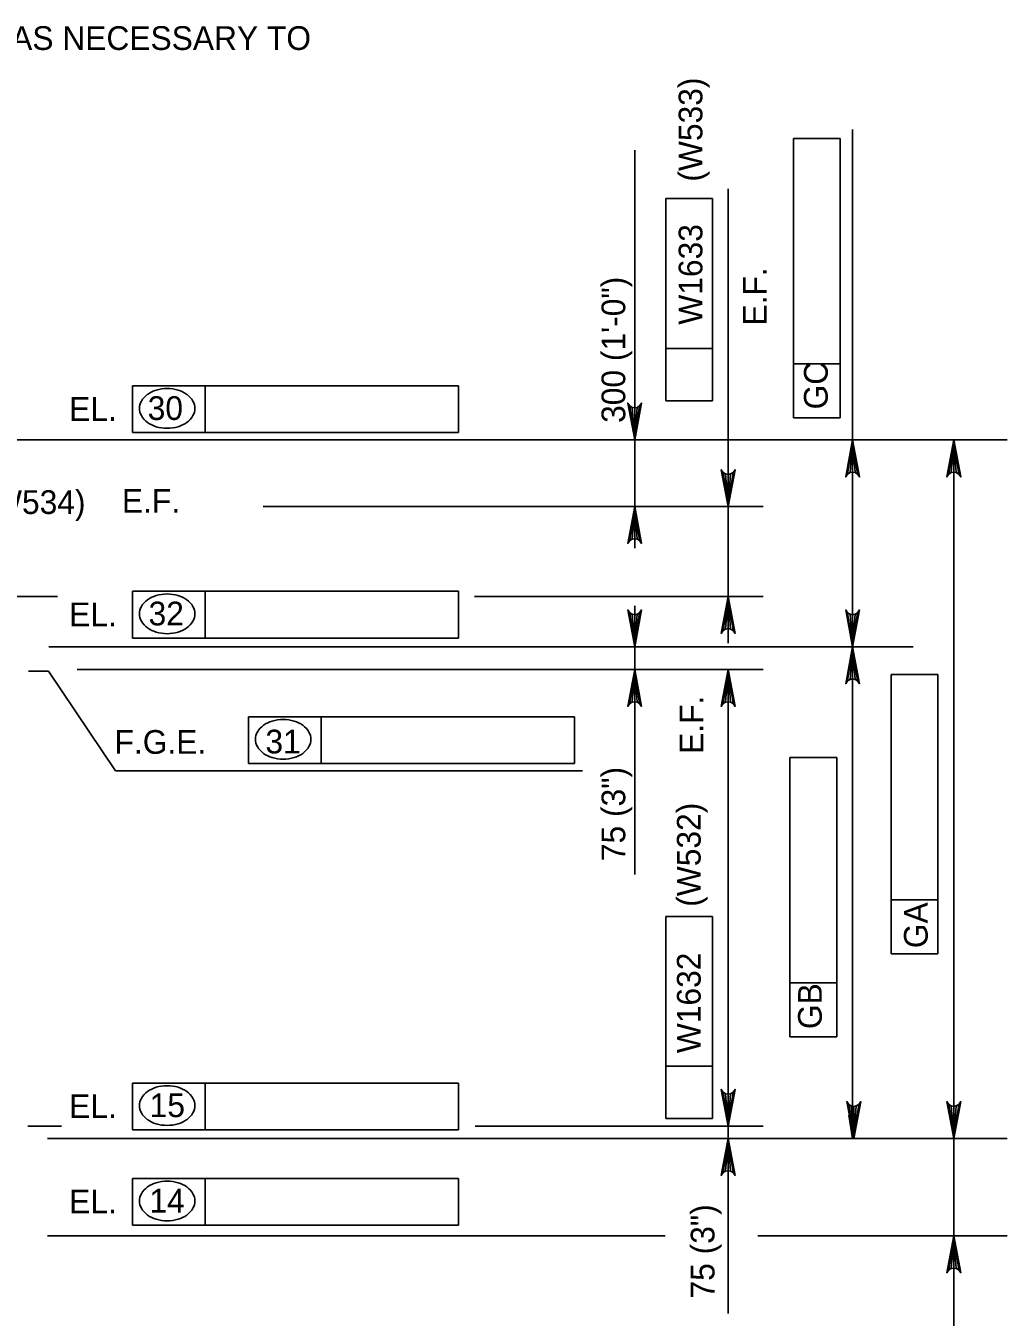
# Model space of a CAD drawing. Extents: x 638340 to 640241, y 295465 to 298435.
# Drawn here: x 638904.7 to 639028.8, y 296169.9 to 296333.1 of the extents above; entities that cross this region are included whole.
import ezdxf

# ---------------------------------------------------------------- set-up
doc = ezdxf.new("R2010")
doc.units = 0
doc.layers.add('3', color=7, linetype='Continuous')
doc.layers.add('4', color=7, linetype='Continuous')

msp = doc.modelspace()

# ---------------------------------------------------------------- linework, layer by layer
at = {"layer": '3'}
msp.add_line((638905.06, 296251.54), (638907.6, 296251.54), dxfattribs=at)
at = {"layer": '4'}
for p, q in [((639001.77, 296283.56), (639001.77, 296318.86)), ((639001.77, 296318.86), (639007.67, 296318.86)), ((639007.67, 296318.86), (639007.67, 296283.56)), ((639009.23, 296257.57), (639009.23, 296320)), ((638981.68, 296267.07), (638981.68, 296317.4)), ((638993.49, 296282.98), (638993.49, 296312.5)), ((638985.6, 296285.72), (638985.6, 296311.26)), ((638985.6, 296311.26), (638991.51, 296311.26)), ((638991.51, 296311.26), (638991.51, 296285.72)), ((638991.51, 296292.31), (638985.6, 296292.31)), ((639007.67, 296290.4), (639001.77, 296290.4)), ((638918.21, 296287.6), (638959.43, 296287.6)), ((638918.21, 296281.69), (638918.21, 296287.6)), ((638927.39, 296281.69), (638927.39, 296287.6)), ((638959.43, 296287.6), (638959.43, 296281.69)), ((638991.51, 296285.72), (638985.6, 296285.72)), ((638993.49, 296275.3), (638993.49, 296282.98)), ((639007.67, 296283.56), (639001.77, 296283.56)), ((638959.43, 296281.69), (638918.21, 296281.69)), ((638835.71, 296280.76), (639028.76, 296280.76)), ((639006.77, 296280.76), (639013.66, 296280.76)), ((639015.68, 296280.76), (639026.44, 296280.76)), ((639022.01, 296192.49), (639022.01, 296280.76)), ((638934.73, 296272.35), (638997.92, 296272.35)), ((638993.49, 296260.98), (638993.49, 296272.35)), ((638918.21, 296261.64), (638959.43, 296261.64)), ((638918.21, 296255.73), (638918.21, 296261.64)), ((638927.39, 296255.73), (638927.39, 296261.64)), ((638959.43, 296261.64), (638959.43, 296255.73)), ((638894.75, 296260.98), (638908.73, 296260.98)), ((638961.44, 296260.98), (638997.92, 296260.98)), ((638981.68, 296225.83), (638981.68, 296259.81)), ((638993.49, 296258.03), (638993.49, 296255.07)), ((638959.43, 296255.73), (638918.21, 296255.73)), ((638907.62, 296254.62), (639016.89, 296254.62)), ((639003.88, 296254.62), (639013.66, 296254.62)), ((638911.2, 296251.75), (638997.92, 296251.75)), ((639009.23, 296195.44), (639009.23, 296251.67)), ((638907.6, 296251.54), (638916.07, 296238.94)), ((639014.1, 296215.82), (639014.1, 296251.12)), ((639014.1, 296251.12), (639020, 296251.12)), ((639020, 296251.12), (639020, 296215.82)), ((638993.49, 296170.39), (638993.49, 296248.8)), ((638932.87, 296239.87), (638932.87, 296245.78)), ((638932.87, 296245.78), (638974.09, 296245.78)), ((638942.04, 296239.87), (638942.04, 296245.78)), ((638974.09, 296245.78), (638974.09, 296239.87)), ((639001.31, 296205.33), (639001.31, 296240.63)), ((639001.31, 296240.63), (639007.22, 296240.63)), ((639007.22, 296240.63), (639007.22, 296205.33)), ((638916.07, 296238.94), (638975.09, 296238.94)), ((638974.09, 296239.87), (638932.87, 296239.87)), ((639020, 296222.66), (639014.1, 296222.66)), ((638985.6, 296195.01), (638985.6, 296220.55)), ((638985.6, 296220.55), (638991.51, 296220.55)), ((638991.51, 296220.55), (638991.51, 296195.01)), ((639020, 296215.82), (639014.1, 296215.82)), ((639007.22, 296212.17), (639001.31, 296212.17)), ((639007.22, 296205.33), (639001.31, 296205.33)), ((638991.51, 296201.61), (638985.6, 296201.61)), ((638918.21, 296199.49), (638959.43, 296199.49)), ((638918.21, 296193.59), (638918.21, 296199.49)), ((638927.39, 296193.59), (638927.39, 296199.49)), ((638959.43, 296199.49), (638959.43, 296193.59)), ((638991.51, 296195.01), (638985.6, 296195.01)), ((638904.98, 296194.03), (638909.25, 296194.03)), ((638959.43, 296193.59), (638918.21, 296193.59)), ((638961.5, 296194.03), (638997.92, 296194.03)), ((638907.46, 296192.49), (639028.76, 296192.49)), ((639003.88, 296192.49), (639013.66, 296192.49)), ((639015.68, 296192.49), (639026.44, 296192.49)), ((639020.54, 296192.49), (639017.58, 296192.49)), ((639022.01, 296192.49), (639022.01, 296180.18)), ((638918.21, 296187.44), (638959.43, 296187.44)), ((638918.21, 296181.53), (638918.21, 296187.44)), ((638927.39, 296181.53), (638927.39, 296187.44)), ((638959.43, 296187.44), (638959.43, 296181.53)), ((638959.43, 296181.53), (638918.21, 296181.53)), ((638907.46, 296180.18), (638985.53, 296180.18)), ((638997.26, 296180.18), (639028.76, 296180.18)), ((639020.54, 296180.18), (639017.58, 296180.18)), ((639022.01, 296177.23), (639022.01, 296143.78))]:
    msp.add_line(p, q, dxfattribs=at)
for points in [[(638981.68, 296280.76), (638980.81, 296285.43), (638981.06, 296285.07), (638981.37, 296284.88), (638981.68, 296284.83), (638982, 296284.88), (638982.31, 296285.07), (638982.56, 296285.43), (638981.68, 296280.76), (638982.31, 296285.07), (638982, 296284.88), (638981.68, 296280.76), (638981.68, 296284.83), (638981.37, 296284.88), (638981.68, 296280.76), (638981.06, 296285.07)], [(639009.23, 296280.76), (639010.1, 296276.1), (639009.85, 296276.46), (639009.54, 296276.65), (639009.23, 296276.7), (639008.91, 296276.65), (639008.6, 296276.46), (639008.35, 296276.1), (639009.23, 296280.76), (639008.6, 296276.46), (639008.91, 296276.65), (639009.23, 296280.76), (639009.23, 296276.7), (639009.54, 296276.65), (639009.23, 296280.76), (639009.85, 296276.46)], [(639022.01, 296280.76), (639022.89, 296276.1), (639022.64, 296276.46), (639022.33, 296276.65), (639022.01, 296276.7), (639021.7, 296276.65), (639021.39, 296276.46), (639021.14, 296276.1), (639022.01, 296280.76), (639021.39, 296276.46), (639021.7, 296276.65), (639022.01, 296280.76), (639022.01, 296276.7), (639022.33, 296276.65), (639022.01, 296280.76), (639022.64, 296276.46)], [(638993.49, 296272.35), (638992.62, 296277.01), (638992.87, 296276.65), (638993.18, 296276.47), (638993.49, 296276.41), (638993.81, 296276.47), (638994.12, 296276.65), (638994.37, 296277.01), (638993.49, 296272.35), (638994.12, 296276.65), (638993.81, 296276.47), (638993.49, 296272.35), (638993.49, 296276.41), (638993.18, 296276.47), (638993.49, 296272.35), (638992.87, 296276.65)], [(638981.68, 296272.35), (638982.56, 296267.69), (638982.31, 296268.05), (638982, 296268.23), (638981.68, 296268.29), (638981.37, 296268.23), (638981.06, 296268.05), (638980.81, 296267.69), (638981.68, 296272.35), (638981.06, 296268.05), (638981.37, 296268.23), (638981.68, 296272.35), (638981.68, 296268.29), (638982, 296268.23), (638981.68, 296272.35), (638982.31, 296268.05)], [(638993.49, 296260.98), (638994.37, 296256.32), (638994.12, 296256.68), (638993.81, 296256.86), (638993.49, 296256.92), (638993.18, 296256.86), (638992.87, 296256.68), (638992.62, 296256.32), (638993.49, 296260.98), (638992.87, 296256.68), (638993.18, 296256.86), (638993.49, 296260.98), (638993.49, 296256.92), (638993.81, 296256.86), (638993.49, 296260.98), (638994.12, 296256.68)], [(638981.68, 296254.62), (638980.81, 296259.28), (638981.06, 296258.92), (638981.37, 296258.74), (638981.68, 296258.68), (638982, 296258.74), (638982.31, 296258.92), (638982.56, 296259.28), (638981.68, 296254.62), (638982.31, 296258.92), (638982, 296258.74), (638981.68, 296254.62), (638981.68, 296258.68), (638981.37, 296258.74), (638981.68, 296254.62), (638981.06, 296258.92)], [(639009.23, 296254.62), (639008.35, 296259.28), (639008.6, 296258.92), (639008.91, 296258.74), (639009.23, 296258.68), (639009.54, 296258.74), (639009.85, 296258.92), (639010.1, 296259.28), (639009.23, 296254.62), (639009.85, 296258.92), (639009.54, 296258.74), (639009.23, 296254.62), (639009.23, 296258.68), (639008.91, 296258.74), (639009.23, 296254.62), (639008.6, 296258.92)], [(639009.23, 296254.62), (639010.1, 296249.96), (639009.85, 296250.32), (639009.54, 296250.5), (639009.23, 296250.56), (639008.91, 296250.5), (639008.6, 296250.32), (639008.35, 296249.96), (639009.23, 296254.62), (639008.6, 296250.32), (639008.91, 296250.5), (639009.23, 296254.62), (639009.23, 296250.56), (639009.54, 296250.5), (639009.23, 296254.62), (639009.85, 296250.32)], [(638981.68, 296251.75), (638982.56, 296247.09), (638982.31, 296247.45), (638982, 296247.64), (638981.68, 296247.69), (638981.37, 296247.64), (638981.06, 296247.45), (638980.81, 296247.09), (638981.68, 296251.75), (638981.06, 296247.45), (638981.37, 296247.64), (638981.68, 296251.75), (638981.68, 296247.69), (638982, 296247.64), (638981.68, 296251.75), (638982.31, 296247.45)], [(638993.49, 296251.75), (638994.37, 296247.09), (638994.12, 296247.45), (638993.81, 296247.64), (638993.49, 296247.69), (638993.18, 296247.64), (638992.87, 296247.45), (638992.62, 296247.09), (638993.49, 296251.75), (638992.87, 296247.45), (638993.18, 296247.64), (638993.49, 296251.75), (638993.49, 296247.69), (638993.81, 296247.64), (638993.49, 296251.75), (638994.12, 296247.45)], [(638993.49, 296194.03), (638992.62, 296198.69), (638992.87, 296198.33), (638993.18, 296198.14), (638993.49, 296198.09), (638993.81, 296198.14), (638994.12, 296198.33), (638994.37, 296198.69), (638993.49, 296194.03), (638994.12, 296198.33), (638993.81, 296198.14), (638993.49, 296194.03), (638993.49, 296198.09), (638993.18, 296198.14), (638993.49, 296194.03), (638992.87, 296198.33)], [(639009.37, 296192.49), (639008.5, 296197.15), (639008.75, 296196.79), (639009.06, 296196.6), (639009.37, 296196.55), (639009.69, 296196.6), (639010, 296196.79), (639010.25, 296197.15), (639009.37, 296192.49), (639010, 296196.79), (639009.69, 296196.6), (639009.37, 296192.49), (639009.37, 296196.55), (639009.06, 296196.6), (639009.37, 296192.49), (639008.75, 296196.79)], [(639022.01, 296192.49), (639021.14, 296197.15), (639021.39, 296196.79), (639021.7, 296196.6), (639022.01, 296196.55), (639022.33, 296196.6), (639022.64, 296196.79), (639022.89, 296197.15), (639022.01, 296192.49), (639022.64, 296196.79), (639022.33, 296196.6), (639022.01, 296192.49), (639022.01, 296196.55), (639021.7, 296196.6), (639022.01, 296192.49), (639021.39, 296196.79)], [(638993.49, 296192.49), (638994.37, 296187.82), (638994.12, 296188.18), (638993.81, 296188.37), (638993.49, 296188.42), (638993.18, 296188.37), (638992.87, 296188.18), (638992.62, 296187.82), (638993.49, 296192.49), (638992.87, 296188.18), (638993.18, 296188.37), (638993.49, 296192.49), (638993.49, 296188.42), (638993.81, 296188.37), (638993.49, 296192.49), (638994.12, 296188.18)], [(639022.01, 296180.18), (639022.89, 296175.52), (639022.64, 296175.88), (639022.33, 296176.07), (639022.01, 296176.12), (639021.7, 296176.07), (639021.39, 296175.88), (639021.14, 296175.52), (639022.01, 296180.18), (639021.39, 296175.88), (639021.7, 296176.07), (639022.01, 296180.18), (639022.01, 296176.12), (639022.33, 296176.07), (639022.01, 296180.18), (639022.64, 296175.88)]]:
    msp.add_lwpolyline(points, dxfattribs=at)
for points in [[(639008.73, 296277.81), (639009.72, 296277.81), (639009.23, 296280.76)], [(639021.52, 296277.81), (639022.5, 296277.81), (639022.01, 296280.76)], [(638993, 296275.3), (638993.99, 296275.3), (638993.49, 296272.35)], [(638981.19, 296269.4), (638982.18, 296269.4), (638981.68, 296272.35)], [(638993, 296258.03), (638993.99, 296258.03), (638993.49, 296260.98)], [(638981.19, 296257.57), (638982.18, 296257.57), (638981.68, 296254.62)], [(639008.73, 296257.57), (639009.72, 296257.57), (639009.23, 296254.62)], [(639008.73, 296251.67), (639009.72, 296251.67), (639009.23, 296254.62)], [(638981.19, 296248.8), (638982.18, 296248.8), (638981.68, 296251.75)], [(638993, 296248.8), (638993.99, 296248.8), (638993.49, 296251.75)], [(638993, 296196.98), (638993.99, 296196.98), (638993.49, 296194.03)], [(639008.73, 296195.44), (639009.72, 296195.44), (639009.23, 296192.49)], [(639021.52, 296195.44), (639022.5, 296195.44), (639022.01, 296192.49)], [(638993, 296189.53), (638993.99, 296189.53), (638993.49, 296192.49)], [(639021.52, 296177.23), (639022.5, 296177.23), (639022.01, 296180.18)]]:
    msp.add_lwpolyline(points, close=True, dxfattribs=at)
for centre, radius, start, end in [((638921.72, 296284.29), 2.76, 125.6316, 149.9767), ((638922.25, 296283.55), 3.66, 106.5358, 125.6316), ((638922.59, 296282.39), 4.87, 90, 106.5358), ((638922.59, 296282.39), 4.87, 73.4642, 90), ((638922.94, 296283.55), 3.66, 54.3684, 73.4642), ((638923.46, 296284.29), 2.76, 30.0233, 54.3684), ((638920.92, 296284.75), 1.83, 149.9767, 180), ((638920.92, 296284.75), 1.83, 180, 210.0233), ((638924.27, 296284.75), 1.83, 0, 30.0233), ((638924.27, 296284.75), 1.83, 329.9767, 0), ((638921.72, 296285.22), 2.76, 210.0233, 234.3684), ((638922.25, 296285.95), 3.66, 234.3684, 253.4642), ((638922.94, 296285.95), 3.66, 286.5358, 305.6316), ((638923.46, 296285.22), 2.76, 305.6316, 329.9767), ((638922.59, 296287.11), 4.87, 253.4642, 270), ((638922.59, 296287.11), 4.87, 270, 286.5358), ((638921.72, 296258.33), 2.76, 125.6316, 149.9767), ((638922.25, 296257.59), 3.66, 106.5358, 125.6316), ((638922.59, 296256.43), 4.87, 90, 106.5358), ((638922.59, 296256.43), 4.87, 73.4642, 90), ((638922.94, 296257.59), 3.66, 54.3684, 73.4642), ((638923.46, 296258.33), 2.76, 30.0233, 54.3684), ((638920.92, 296258.79), 1.83, 149.9767, 180), ((638920.92, 296258.79), 1.83, 180, 210.0233), ((638924.27, 296258.79), 1.83, 0, 30.0233), ((638924.27, 296258.79), 1.83, 329.9767, 0), ((638921.72, 296259.26), 2.76, 210.0233, 234.3684), ((638922.25, 296259.99), 3.66, 234.3684, 253.4642), ((638922.59, 296261.15), 4.87, 253.4642, 270), ((638922.59, 296261.15), 4.87, 270, 286.5358), ((638922.94, 296259.99), 3.66, 286.5358, 305.6316), ((638923.46, 296259.26), 2.76, 305.6316, 329.9767), ((638936.91, 296241.73), 3.66, 106.5358, 125.6316), ((638937.25, 296240.57), 4.87, 90, 106.5358), ((638937.25, 296240.57), 4.87, 73.4642, 90), ((638937.59, 296241.73), 3.66, 54.3684, 73.4642), ((638935.57, 296242.93), 1.83, 149.9767, 180), ((638936.38, 296242.47), 2.76, 125.6316, 149.9767), ((638938.12, 296242.47), 2.76, 30.0233, 54.3684), ((638938.93, 296242.93), 1.83, 0, 30.0233), ((638935.57, 296242.93), 1.83, 180, 210.0233), ((638936.38, 296243.4), 2.76, 210.0233, 234.3684), ((638938.12, 296243.4), 2.76, 305.6316, 329.9767), ((638938.93, 296242.93), 1.83, 329.9767, 0), ((638936.91, 296244.13), 3.66, 234.3684, 253.4642), ((638937.25, 296245.29), 4.87, 253.4642, 270), ((638937.25, 296245.29), 4.87, 270, 286.5358), ((638937.59, 296244.13), 3.66, 286.5358, 305.6316), ((638921.72, 296196.18), 2.76, 125.6316, 149.9767), ((638922.25, 296195.45), 3.66, 106.5358, 125.6316), ((638922.59, 296194.29), 4.87, 90, 106.5358), ((638922.59, 296194.29), 4.87, 73.4642, 90), ((638922.94, 296195.45), 3.66, 54.3684, 73.4642), ((638923.46, 296196.18), 2.76, 30.0233, 54.3684), ((638920.92, 296196.65), 1.83, 149.9767, 180), ((638920.92, 296196.65), 1.83, 180, 210.0233), ((638924.27, 296196.65), 1.83, 0, 30.0233), ((638924.27, 296196.65), 1.83, 329.9767, 0), ((638921.72, 296197.11), 2.76, 210.0233, 234.3684), ((638922.25, 296197.85), 3.66, 234.3684, 253.4642), ((638922.94, 296197.85), 3.66, 286.5358, 305.6316), ((638923.46, 296197.11), 2.76, 305.6316, 329.9767), ((638922.59, 296199.01), 4.87, 253.4642, 270), ((638922.59, 296199.01), 4.87, 270, 286.5358), ((638921.72, 296184.13), 2.76, 125.6316, 149.9767), ((638922.25, 296183.39), 3.66, 106.5358, 125.6316), ((638922.59, 296182.23), 4.87, 90, 106.5358), ((638922.59, 296182.23), 4.87, 73.4642, 90), ((638922.94, 296183.39), 3.66, 54.3684, 73.4642), ((638923.46, 296184.13), 2.76, 30.0233, 54.3684), ((638920.92, 296184.59), 1.83, 149.9767, 180), ((638924.27, 296184.59), 1.83, 0, 30.0233), ((638920.92, 296184.59), 1.83, 180, 210.0233), ((638921.72, 296185.06), 2.76, 210.0233, 234.3684), ((638923.46, 296185.06), 2.76, 305.6316, 329.9767), ((638924.27, 296184.59), 1.83, 329.9767, 0), ((638922.25, 296185.79), 3.66, 234.3684, 253.4642), ((638922.59, 296186.95), 4.87, 253.4642, 270), ((638922.59, 296186.95), 4.87, 270, 286.5358), ((638922.94, 296185.79), 3.66, 286.5358, 305.6316)]:
    msp.add_arc(centre, radius, start, end, dxfattribs=at)

# ---------------------------------------------------------------- texts
for s, height, p in [('ADJUST REINFORCEMENT AS NECESSARY TO', 3.0001, (638850.05, 296330.05)), ('EL.', 3, (638910.2, 296283.18)), ('30', 3, (638920.13, 296283.29)), ('(W534)', 3, (638899.12, 296271.41)), ('E.F.', 3, (638916.87, 296271.58)), ('EL.', 3, (638910.2, 296257.22)), ('32', 3, (638920.24, 296257.33)), ('F.G.E.', 3, (638915.94, 296241.1)), ('31', 3, (638935.01, 296241.15)), ('EL.', 3, (638910.2, 296195.07)), ('15', 3, (638920.38, 296195.19)), ('EL.', 3, (638910.2, 296183.02)), ('14', 3, (638920.35, 296183.13))]:
    msp.add_text(s, height=height, dxfattribs=at).set_placement(p)
for s, height, p in [('(W533)', 3, (638990.24, 296313.41)), ('W1633', 3, (638990.24, 296295.33)), ('E.F.', 3, (638998.37, 296295.22)), ('300 (1\'-0")', 3.0001, (638980.49, 296282.92)), ('GC', 3, (639006.08, 296284.62)), ('E.F.', 3, (638990.37, 296241.09)), ('75 (3")', 3, (638980.49, 296227.54)), ('(W532)', 3, (638990.02, 296221.77)), ('GA', 3, (639018.72, 296216.54)), ('W1632', 3, (638990.02, 296203.27)), ('GB', 3, (639005.33, 296206.31)), ('75 (3")', 3, (638991.77, 296172.27))]:
    msp.add_text(s, height=height, rotation=90, dxfattribs=at).set_placement(p)

doc.saveas('drawing.dxf')
